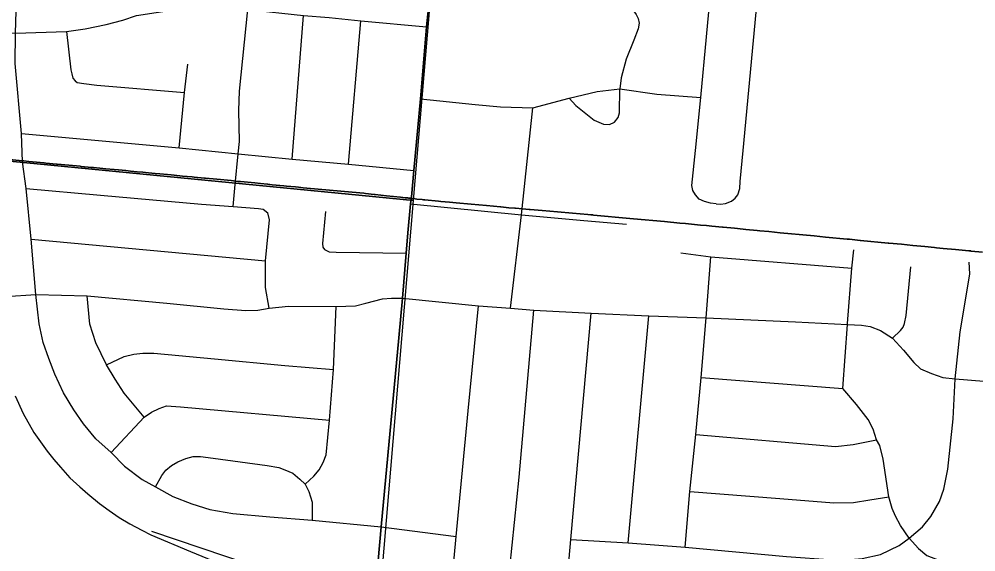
# Model space of a CAD drawing. Extents: x 0 to 34, y 0 to 22.
# Drawn here: x 2.397 to 3.348, y 18.176 to 18.705 of the extents above; entities that cross this region are included whole.
import ezdxf

# ---------------------------------------------------------------- set-up
doc = ezdxf.new("R2010")
doc.units = 0
for name, color, linetype in [('GM_X_City_Street', 7, 'Continuous'), ('GM_X_Corporation', 7, 'Continuous'), ('GM_X_County_Road', 7, 'Continuous'), ('GM_X_Rail_Line', 7, 'Continuous'), ('GM_X_State_Route', 7, 'Continuous')]:
    doc.layers.add(name, color=color, linetype=linetype)

msp = doc.modelspace()

# ---------------------------------------------------------------- linework, layer by layer
at = {"layer": 'GM_X_City_Street'}
for p, q in [((2.66892, 18.5664), (2.68017, 18.70901)), ((2.72474, 18.56128), (2.73692, 18.70373)), ((2.89673, 18.51111), (2.90808, 18.61731)), ((2.61021, 18.51938), (2.61235, 18.54121)), ((2.88581, 18.41811), (2.89673, 18.51111)), ((2.40949, 18.48665), (2.64241, 18.46542)), ((2.38382, 18.4299), (2.41402, 18.43197)), ((3.00276, 18.18501), (3.0232, 18.41079)), ((3.07522, 18.34931), (3.21602, 18.33861))]:
    msp.add_line(p, q, dxfattribs=at)
for points in [[(2.40099, 18.56351), (2.39981, 18.59181), (2.39355, 18.66143), (2.39393, 18.69154), (2.39452, 18.71324), (2.39676, 18.73329), (2.39901, 18.74436), (2.40382, 18.76378), (2.41573, 18.80383), (2.43071, 18.84623), (2.44959, 18.90463), (2.46719, 18.95675), (2.47584, 18.98461)], [(2.61235, 18.54121), (2.6152, 18.57151), (2.61659, 18.58371), (2.6159, 18.61472), (2.61643, 18.63393), (2.62487, 18.71509), (2.63983, 18.87929), (2.64541, 18.9366)], [(3.09005, 18.5219), (3.09443, 18.52172), (3.09961, 18.52234), (3.10559, 18.52458), (3.10907, 18.52761), (3.1118, 18.53075), (3.11362, 18.53708), (3.11416, 18.54421), (3.1172, 18.57484), (3.13307, 18.7445), (3.13458, 18.76023), (3.13477, 18.77026), (3.13265, 18.7857), (3.13005, 18.80326), (3.12927, 18.81831), (3.13197, 18.85412)], [(3.09005, 18.5219), (3.08452, 18.52252), (3.07872, 18.52413), (3.07327, 18.52663), (3.06979, 18.53092), (3.06711, 18.5352), (3.06604, 18.5402), (3.0698, 18.57486), (3.07482, 18.62763), (3.08623, 18.74839)], [(2.80522, 18.72626), (2.86239, 18.72137), (2.89125, 18.71875), (2.92725, 18.71707), (2.94079, 18.71791), (2.94982, 18.71896), (2.96157, 18.71843), (2.97762, 18.7198), (2.99683, 18.71917), (3.00344, 18.71697), (3.00806, 18.7135), (3.01058, 18.70983), (3.01268, 18.70585), (3.01352, 18.70122), (3.01268, 18.69577), (3.00827, 18.68443), (3.00092, 18.66554), (2.99567, 18.64707), (2.99463, 18.63626)], [(2.33092, 18.69282), (2.39393, 18.69154), (2.44459, 18.69303), (2.46302, 18.69574), (2.48388, 18.69994), (2.50041, 18.70441), (2.51424, 18.70882), (2.53373, 18.71199), (2.55134, 18.71457), (2.5703, 18.71646), (2.5974, 18.71646), (2.62487, 18.71509), (2.68017, 18.70901), (2.70549, 18.70698), (2.73692, 18.70373), (2.80247, 18.69779)], [(2.44459, 18.69303), (2.44889, 18.65497), (2.44974, 18.65092), (2.45086, 18.64686), (2.45313, 18.64416), (2.45529, 18.64258), (2.46181, 18.64152), (2.47484, 18.63981), (2.56186, 18.63234)], [(2.55655, 18.5774), (2.56186, 18.63234), (2.56518, 18.66053)], [(2.79643, 18.62625), (2.85085, 18.62052), (2.87582, 18.61811), (2.90808, 18.61731), (2.94415, 18.62671), (2.97196, 18.63364), (2.99463, 18.63626), (3.03136, 18.63091), (3.07482, 18.62763)], [(2.94415, 18.62671), (2.95087, 18.61957), (2.96881, 18.60509), (2.97836, 18.60111), (2.98435, 18.60057), (2.98927, 18.6031), (2.99284, 18.60761), (2.994, 18.61244), (2.99463, 18.63626)], [(2.39981, 18.59181), (2.55655, 18.5774), (2.6152, 18.57151), (2.66892, 18.5664), (2.72474, 18.56128), (2.78991, 18.5549)], [(2.48903, 18.27506), (2.47387, 18.28831), (2.46139, 18.30328), (2.45191, 18.31725), (2.44143, 18.33422), (2.43295, 18.35268), (2.42696, 18.36815), (2.42147, 18.38412), (2.41748, 18.40258), (2.41402, 18.43197), (2.40949, 18.48665), (2.40443, 18.53721), (2.40099, 18.56351)], [(2.40443, 18.53721), (2.47847, 18.53067), (2.57884, 18.52147), (2.61021, 18.51938), (2.6353, 18.51728), (2.6399, 18.51645), (2.6445, 18.5131)], [(2.78658, 18.52201), (2.89673, 18.51111), (2.95872, 18.50529), (3.00125, 18.50184)], [(2.64611, 18.41821), (2.64241, 18.43866), (2.64241, 18.45372), (2.64241, 18.46542), (2.64617, 18.50599), (2.6445, 18.5131)], [(2.70211, 18.51423), (2.6989, 18.48249), (2.69939, 18.47901), (2.70088, 18.47654), (2.70559, 18.4743), (2.71253, 18.47381), (2.78213, 18.47282)], [(3.22066, 18.40307), (3.22506, 18.45799), (3.22699, 18.47606)], [(3.05508, 18.47308), (3.08506, 18.46913), (3.22506, 18.45799)], [(3.05954, 18.18071), (3.06415, 18.236), (3.07001, 18.29265), (3.07522, 18.34931), (3.08029, 18.40858), (3.08506, 18.46913)], [(3.2655, 18.38844), (3.27351, 18.39618), (3.27594, 18.39952), (3.27745, 18.40316), (3.27898, 18.41106), (3.28353, 18.45934)], [(3.28201, 18.18968), (3.29525, 18.20096), (3.30364, 18.2113), (3.31204, 18.22616), (3.31657, 18.23844), (3.32045, 18.25847), (3.32562, 18.30821), (3.32768, 18.34794), (3.33272, 18.39478), (3.33853, 18.43032), (3.34224, 18.45232), (3.34149, 18.46407)], [(2.41402, 18.43197), (2.46508, 18.43053), (2.54412, 18.42317), (2.60096, 18.41769), (2.62274, 18.41582), (2.63465, 18.41621), (2.64611, 18.41821), (2.66505, 18.4202), (2.71265, 18.42007), (2.73171, 18.42057), (2.74205, 18.42307), (2.7585, 18.42742), (2.76759, 18.4283), (2.77847, 18.42806)], [(2.52161, 18.31), (2.5018, 18.33386), (2.49282, 18.34788), (2.48441, 18.3619), (2.47376, 18.38377), (2.46759, 18.40228), (2.46508, 18.43053)], [(2.77847, 18.42806), (2.85394, 18.42057), (2.88581, 18.41811), (2.90902, 18.41632), (2.96612, 18.41344), (3.0232, 18.41079), (3.08029, 18.40858), (3.16903, 18.40459), (3.22059, 18.40216), (3.23475, 18.40149), (3.24315, 18.39995), (3.25356, 18.39596), (3.2655, 18.38844), (3.27635, 18.37649), (3.28675, 18.36432), (3.29313, 18.35787), (3.30423, 18.35326), (3.31551, 18.34927), (3.32768, 18.34794), (3.38482, 18.34339)], [(2.68187, 18.24331), (2.69049, 18.25133), (2.6956, 18.25784), (2.69979, 18.26481), (2.70258, 18.27272), (2.70584, 18.30714), (2.71002, 18.35737), (2.71265, 18.42007)], [(2.82511, 18.11974), (2.83194, 18.19149), (2.84379, 18.31637), (2.85394, 18.42057)], [(2.8761, 18.10145), (2.88035, 18.11528), (2.89435, 18.25051), (2.90902, 18.41632)], [(2.93574, 18.07671), (2.94079, 18.13202), (2.94583, 18.18841), (2.96612, 18.41344)], [(3.28201, 18.18968), (3.27345, 18.20246), (3.26829, 18.21149), (3.26506, 18.21923), (3.26184, 18.23085), (3.25603, 18.26828), (3.2528, 18.28183), (3.24958, 18.28763), (3.24635, 18.29796), (3.24119, 18.30764), (3.22958, 18.32248), (3.21602, 18.33861), (3.22059, 18.40216), (3.22066, 18.40307)], [(2.48441, 18.3619), (2.5018, 18.37031), (2.51133, 18.37256), (2.52031, 18.37368), (2.53152, 18.37368), (2.59153, 18.36807), (2.66163, 18.36134), (2.71002, 18.35737)], [(2.48903, 18.27506), (2.52161, 18.31), (2.52908, 18.31498), (2.53656, 18.31872), (2.54403, 18.32121), (2.55774, 18.32038), (2.70584, 18.30714)], [(3.07001, 18.29265), (3.20872, 18.28093), (3.2263, 18.28289), (3.24958, 18.28763)], [(2.48903, 18.27506), (2.50231, 18.26133), (2.5197, 18.24805), (2.53298, 18.24073), (2.55038, 18.23111), (2.56915, 18.22379), (2.58701, 18.21829), (2.6099, 18.21417), (2.64653, 18.21096), (2.68866, 18.20776), (2.75717, 18.20111), (2.83194, 18.19149)], [(2.53298, 18.24073), (2.53945, 18.25211), (2.5434, 18.25728), (2.54887, 18.26214), (2.55525, 18.26578), (2.56314, 18.26882), (2.57043, 18.27094), (2.57772, 18.27094), (2.59017, 18.26943), (2.64392, 18.26183), (2.65546, 18.26001), (2.66153, 18.25758), (2.66942, 18.25424), (2.67641, 18.24847), (2.68187, 18.24331), (2.68552, 18.23602), (2.68856, 18.2254), (2.68885, 18.21659), (2.68866, 18.20776)], [(3.06415, 18.236), (3.15363, 18.22919), (3.20718, 18.22494), (3.22667, 18.22529), (3.24299, 18.22777), (3.26184, 18.23085)], [(2.94583, 18.18841), (3.00276, 18.18501), (3.05954, 18.18071), (3.16016, 18.1717), (3.20606, 18.16822), (3.21423, 18.16788), (3.22411, 18.16857), (3.23535, 18.16959), (3.2534, 18.17367), (3.27213, 18.18253), (3.28201, 18.18968), (3.2912, 18.17946), (3.29972, 18.17265), (3.30824, 18.16925), (3.31606, 18.1672), (3.34229, 18.16414), (3.36904, 18.16254)]]:
    msp.add_lwpolyline(points, dxfattribs=at)
at = {"layer": 'GM_X_Corporation'}
for points in [[(1.91189, 19.63153), (1.91189, 18.61074), (2.78953, 18.52507), (2.87529, 19.53828)], [(1.91189, 18.61074), (1.91189, 17.58832), (2.70423, 17.51655), (2.78953, 18.52507)]]:
    msp.add_lwpolyline(points, close=True, dxfattribs=at)
for points in [[(2.36885, 18.5678), (2.39753, 18.56507), (2.40231, 18.56454), (2.40708, 18.56402), (2.40726, 18.564), (2.42239, 18.56256), (2.42413, 18.5624), (2.43465, 18.5614), (2.43545, 18.56132), (2.44677, 18.56025), (2.4469, 18.56024), (2.45809, 18.55918), (2.45916, 18.55907), (2.46942, 18.5581), (2.47141, 18.55791), (2.48074, 18.55703), (2.48367, 18.55675), (2.49206, 18.55595), (2.49592, 18.55558), (2.49614, 18.55556), (2.50339, 18.55488), (2.50818, 18.55442), (2.51471, 18.5538), (2.52043, 18.55326), (2.52603, 18.55273), (2.53269, 18.55209), (2.53735, 18.55165), (2.54495, 18.55093), (2.54868, 18.55058), (2.5572, 18.54977), (2.56, 18.5495), (2.56946, 18.5486), (2.57132, 18.54843), (2.58171, 18.54744), (2.58264, 18.54735), (2.59397, 18.54628), (2.60811, 18.54493), (2.61298, 18.54445), (2.61549, 18.54421), (2.61753, 18.54401), (2.63162, 18.54263), (2.63751, 18.54205), (2.64416, 18.5414), (2.64911, 18.54092), (2.6607, 18.53978), (2.66336, 18.53952), (2.67201, 18.53867), (2.67523, 18.53836), (2.67968, 18.53795), (2.68332, 18.53761), (2.69464, 18.53657), (2.7058, 18.53554), (2.70596, 18.53553), (2.71711, 18.53448), (2.71727, 18.53446), (2.72843, 18.53341), (2.72858, 18.5334), (2.7399, 18.53234), (2.74159, 18.53218), (2.75048, 18.53125), (2.7512, 18.53117), (2.7625, 18.52999), (2.77663, 18.52851), (2.78111, 18.52801), (2.78392, 18.5277), (2.78437, 18.52764), (2.78644, 18.52741), (2.78793, 18.52725), (2.79095, 18.5269), (2.79278, 18.52669), (2.7979, 18.52609), (2.79938, 18.52596), (2.80004, 18.5259), (2.80014, 18.52589), (2.80024, 18.52588), (2.80033, 18.52587), (2.80043, 18.52586), (2.80053, 18.52585), (2.80066, 18.52584), (2.81416, 18.52458), (2.81669, 18.52435), (2.82516, 18.52356), (2.83178, 18.52294), (2.84686, 18.52154), (2.86195, 18.52013), (2.87602, 18.51882), (2.87634, 18.51879), (2.88416, 18.51808), (2.89013, 18.51753), (2.89022, 18.51752), (2.89032, 18.51751), (2.89042, 18.5175), (2.89052, 18.5175), (2.89062, 18.51749), (2.89071, 18.51748), (2.89081, 18.51747), (2.89762, 18.51685), (2.90423, 18.51625), (2.90464, 18.51621), (2.90474, 18.5162), (2.90484, 18.51619), (2.90494, 18.51618), (2.90503, 18.51618), (2.90513, 18.51617), (2.90529, 18.51615), (2.91739, 18.51512), (2.93249, 18.51383), (2.94759, 18.51254), (2.96268, 18.51125), (2.96568, 18.51099), (2.9666, 18.5109), (2.96752, 18.51082), (2.96843, 18.51073), (3.00436, 18.50742), (3.00807, 18.50709), (3.03888, 18.5043), (3.05425, 18.50282), (3.05988, 18.50228), (3.07453, 18.50087), (3.08054, 18.5003), (3.08588, 18.49978), (3.09657, 18.49876), (3.09719, 18.4987), (3.10849, 18.49761), (3.11703, 18.49679), (3.1198, 18.49652), (3.13111, 18.49544), (3.13361, 18.4952), (3.14242, 18.49435), (3.15373, 18.49326), (3.16504, 18.49218), (3.17282, 18.49143), (3.17634, 18.49109), (3.18765, 18.49), (3.19895, 18.48892), (3.22024, 18.48687), (3.22264, 18.48664), (3.23328, 18.48562), (3.23349, 18.4856), (3.26105, 18.48295), (3.26194, 18.48286), (3.2743, 18.48168), (3.28561, 18.48059), (3.29771, 18.47943), (3.30711, 18.47852), (3.30905, 18.47834), (3.31578, 18.47769), (3.32792, 18.47652), (3.34126, 18.47524), (3.34141, 18.47523), (3.34155, 18.47521), (3.3417, 18.4752), (3.34185, 18.47518), (3.342, 18.47517), (3.34215, 18.47516), (3.34233, 18.47514), (3.34244, 18.47513), (3.34259, 18.47511), (3.34274, 18.4751), (3.34289, 18.47508), (3.34303, 18.47507), (3.34318, 18.47506), (3.34333, 18.47504), (3.34347, 18.47503), (3.34362, 18.47501), (3.34362, 18.47501), (3.35481, 18.47393)], [(3.35481, 18.47393), (3.34362, 18.47501), (3.34347, 18.47503), (3.34333, 18.47504), (3.34318, 18.47506), (3.34303, 18.47507), (3.34289, 18.47508), (3.34274, 18.4751), (3.34259, 18.47511), (3.34244, 18.47513), (3.34233, 18.47514), (3.34215, 18.47516), (3.342, 18.47517), (3.34185, 18.47518), (3.3417, 18.4752), (3.34155, 18.47521), (3.34141, 18.47523), (3.34126, 18.47524), (3.32792, 18.47652), (3.31578, 18.47769), (3.30905, 18.47834), (3.30711, 18.47852), (3.29771, 18.47943), (3.28561, 18.48059), (3.2743, 18.48168), (3.26194, 18.48286), (3.26105, 18.48295), (3.23349, 18.4856), (3.23328, 18.48562), (3.22264, 18.48664), (3.22024, 18.48687), (3.19895, 18.48892), (3.18765, 18.49), (3.17634, 18.49109), (3.17282, 18.49143), (3.16504, 18.49218), (3.15373, 18.49326), (3.14242, 18.49435), (3.13361, 18.4952), (3.13111, 18.49544), (3.1198, 18.49652), (3.11703, 18.49679), (3.10849, 18.49761), (3.09719, 18.4987), (3.09657, 18.49876), (3.08588, 18.49978), (3.08054, 18.5003), (3.07453, 18.50087), (3.05988, 18.50228), (3.05425, 18.50282), (3.03888, 18.5043), (3.00807, 18.50709), (3.00436, 18.50742), (2.96843, 18.51073), (2.96752, 18.51082), (2.9666, 18.5109), (2.96568, 18.51099), (2.96268, 18.51125), (2.94759, 18.51254), (2.93249, 18.51383), (2.91739, 18.51512), (2.90529, 18.51615), (2.90513, 18.51617), (2.90503, 18.51618), (2.90494, 18.51618), (2.90484, 18.51619), (2.90474, 18.5162), (2.90464, 18.51621), (2.90423, 18.51625), (2.89762, 18.51685), (2.89081, 18.51747), (2.89071, 18.51748), (2.89062, 18.51749), (2.89052, 18.5175), (2.89042, 18.5175), (2.89032, 18.51751), (2.89022, 18.51752), (2.89013, 18.51753), (2.88416, 18.51808), (2.87634, 18.51879), (2.87602, 18.51882), (2.86195, 18.52013), (2.84686, 18.52154), (2.83178, 18.52294), (2.82516, 18.52356), (2.81669, 18.52435), (2.81416, 18.52458), (2.80066, 18.52584), (2.80053, 18.52585), (2.80043, 18.52586), (2.80033, 18.52587), (2.80024, 18.52588), (2.80014, 18.52589), (2.80004, 18.5259), (2.79938, 18.52596), (2.7979, 18.52609), (2.79278, 18.52669), (2.79095, 18.5269), (2.78793, 18.52725), (2.78644, 18.52741), (2.78437, 18.52764), (2.78392, 18.5277), (2.78111, 18.52801), (2.77663, 18.52851), (2.7625, 18.52999), (2.7512, 18.53117), (2.75048, 18.53125), (2.74159, 18.53218), (2.7399, 18.53234), (2.72858, 18.5334), (2.72843, 18.53341), (2.71727, 18.53446), (2.71711, 18.53448), (2.70596, 18.53553), (2.7058, 18.53554), (2.69464, 18.53657), (2.68332, 18.53761), (2.67968, 18.53795), (2.67523, 18.53836), (2.67201, 18.53867), (2.66336, 18.53952), (2.6607, 18.53978), (2.64911, 18.54092), (2.64471, 18.54134), (2.64416, 18.5414), (2.63751, 18.54205), (2.63162, 18.54263), (2.61753, 18.54401), (2.61549, 18.54421), (2.61298, 18.54445), (2.60811, 18.54493), (2.59397, 18.54628), (2.58264, 18.54735), (2.58171, 18.54744), (2.57132, 18.54843), (2.56946, 18.5486), (2.56, 18.5495), (2.5572, 18.54977), (2.54868, 18.55058), (2.54495, 18.55093), (2.53735, 18.55165), (2.53269, 18.55209), (2.52603, 18.55273), (2.52043, 18.55326), (2.51471, 18.5538), (2.50818, 18.55442), (2.50339, 18.55488), (2.49614, 18.55556), (2.49592, 18.55558), (2.49206, 18.55595), (2.48367, 18.55675), (2.48074, 18.55703), (2.47141, 18.55791), (2.46942, 18.5581), (2.45916, 18.55907), (2.45809, 18.55918), (2.4469, 18.56024), (2.44677, 18.56025), (2.43545, 18.56132), (2.43465, 18.5614), (2.42413, 18.5624), (2.42239, 18.56256), (2.40726, 18.564), (2.40708, 18.56402), (2.40231, 18.56454), (2.39754, 18.56506), (2.36885, 18.5678)]]:
    msp.add_lwpolyline(points, dxfattribs=at)
at = {"layer": 'GM_X_County_Road'}
msp.add_line((2.7748, 18.38893), (2.77847, 18.42806), dxfattribs=at)
for points in [[(2.78729, 18.52899), (2.78991, 18.5549), (2.79643, 18.62625), (2.80247, 18.69779), (2.80522, 18.72626), (2.81901, 18.86371), (2.82438, 18.9179), (2.8247, 18.92092)], [(2.77847, 18.42806), (2.78213, 18.47282), (2.78377, 18.49295), (2.78658, 18.52201), (2.78729, 18.52899)], [(2.74973, 18.11478), (2.7498, 18.11577), (2.75717, 18.20111), (2.7748, 18.38893)]]:
    msp.add_lwpolyline(points, dxfattribs=at)
at = {"layer": 'GM_X_Rail_Line'}
for points in [[(2.3934, 18.33118), (2.40136, 18.31378), (2.41211, 18.29467), (2.41867, 18.28556), (2.42523, 18.27637), (2.43196, 18.26792), (2.43861, 18.26021), (2.44804, 18.24979), (2.45772, 18.24077), (2.4656, 18.23371), (2.47733, 18.22411), (2.48685, 18.21722), (2.49694, 18.21041), (2.50744, 18.20393), (2.51934, 18.19786), (2.52844, 18.1931), (2.56782, 18.17645), (2.59596, 18.16512)], [(2.52916, 18.19678), (2.67518, 18.14758), (2.89101, 18.06018), (2.99146, 18.0226), (3.06067, 17.99693), (3.12436, 17.98171), (3.20439, 17.97338), (3.75111, 17.91984)]]:
    msp.add_lwpolyline(points, dxfattribs=at)
at = {"layer": 'GM_X_State_Route'}
msp.add_line((2.77847, 18.42806), (2.7748, 18.38893), dxfattribs=at)
for points in [[(2.8247, 18.92092), (2.82438, 18.9179), (2.81901, 18.86371), (2.80522, 18.72626), (2.80247, 18.69779), (2.79643, 18.62625), (2.78991, 18.5549), (2.78729, 18.52899)], [(2.78729, 18.52899), (2.78658, 18.52201), (2.78377, 18.49295), (2.78213, 18.47282), (2.77847, 18.42806)], [(2.7748, 18.38893), (2.75717, 18.20111), (2.7498, 18.11577), (2.74973, 18.11478)]]:
    msp.add_lwpolyline(points, dxfattribs=at)

doc.saveas('drawing.dxf')
